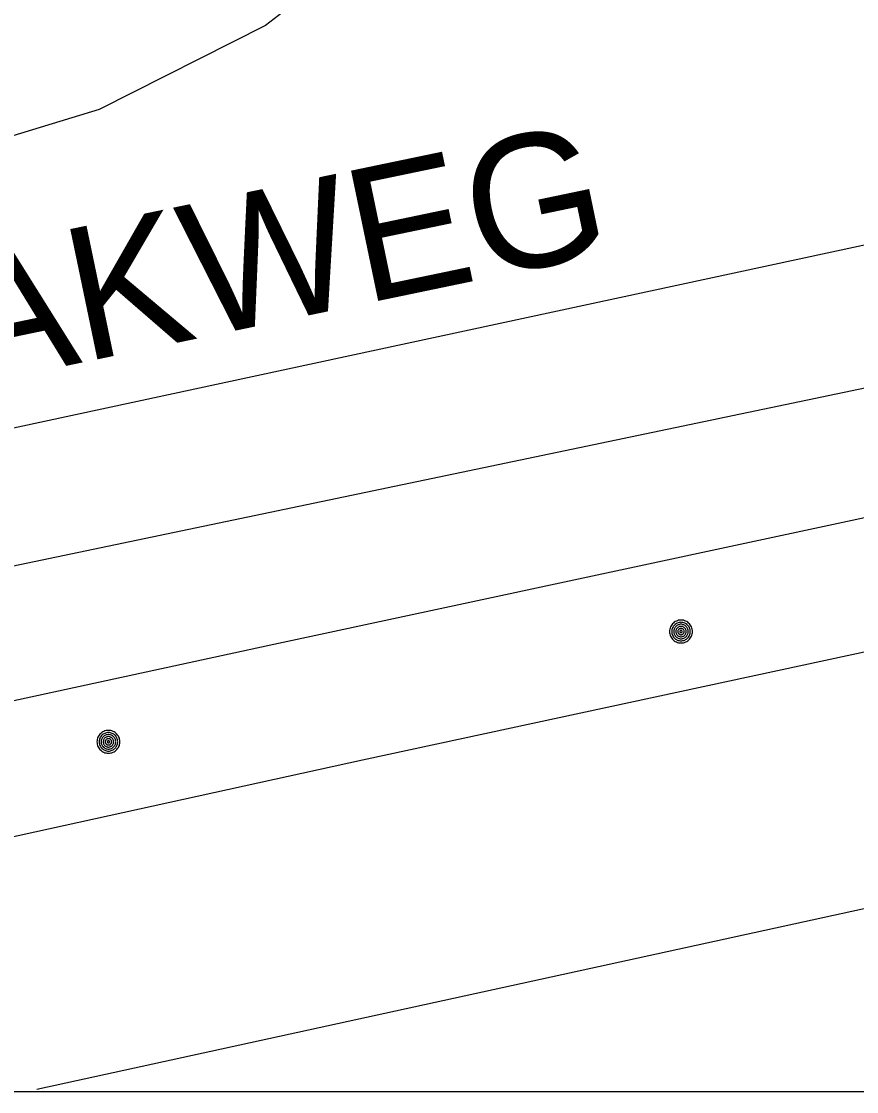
# Model space of a CAD drawing. Extents: x 81065 to 81486, y 452384 to 452681.
# Drawn here: x 81379.24 to 81388.65, y 452571 to 452583.06 of the extents above; entities that cross this region are included whole.
import ezdxf

# ---------------------------------------------------------------- set-up
doc = ezdxf.new("R2010")
doc.units = 0
for name, color, linetype in [('B-BH-AL-TOPOGRAFIE_STRAATNAAM-S', 7, 'Continuous'), ('B-BH-GR-BOOM-S', 7, 'Continuous'), ('B-BH-VH-KANTOPSLUITING-GV', 7, 'Continuous'), ('B-WE-VW-MARKERING_LANGS_STREEP_30270_010-G', 7, 'Continuous'), ('X-XX-AL-TEKENBLAD_KADER-G', 7, 'Continuous')]:
    doc.layers.add(name, color=color, linetype=linetype)

msp = doc.modelspace()

# ---------------------------------------------------------------- linework, layer by layer
at = {"layer": 'B-BH-GR-BOOM-S'}
for points in [[(81386.541, 452576.183), (81386.542, 452576.169), (81386.544, 452576.156), (81386.548, 452576.143), (81386.552, 452576.13), (81386.558, 452576.118), (81386.566, 452576.107), (81386.574, 452576.096), (81386.584, 452576.087), (81386.594, 452576.078), (81386.606, 452576.071), (81386.618, 452576.065), (81386.63, 452576.06), (81386.643, 452576.057), (81386.657, 452576.054), (81386.67, 452576.054), (81386.684, 452576.054), (81386.697, 452576.057), (81386.71, 452576.06), (81386.723, 452576.065), (81386.735, 452576.071), (81386.746, 452576.078), (81386.756, 452576.087), (81386.766, 452576.096), (81386.774, 452576.107), (81386.782, 452576.118), (81386.788, 452576.13), (81386.793, 452576.143), (81386.796, 452576.156), (81386.798, 452576.169), (81386.799, 452576.183), (81386.798, 452576.196), (81386.796, 452576.209), (81386.793, 452576.222), (81386.788, 452576.235), (81386.782, 452576.247), (81386.774, 452576.258), (81386.766, 452576.269), (81386.756, 452576.278), (81386.746, 452576.287), (81386.735, 452576.294), (81386.723, 452576.3), (81386.71, 452576.305), (81386.697, 452576.309), (81386.684, 452576.311), (81386.67, 452576.311), (81386.657, 452576.311), (81386.643, 452576.309), (81386.63, 452576.305), (81386.618, 452576.3), (81386.606, 452576.294), (81386.594, 452576.287), (81386.584, 452576.278), (81386.574, 452576.269), (81386.566, 452576.258), (81386.558, 452576.247), (81386.552, 452576.235), (81386.548, 452576.222), (81386.544, 452576.209), (81386.542, 452576.196), (81386.541, 452576.183)], [(81386.566, 452576.183), (81386.566, 452576.172), (81386.568, 452576.161), (81386.571, 452576.15), (81386.575, 452576.14), (81386.58, 452576.13), (81386.586, 452576.121), (81386.593, 452576.113), (81386.6, 452576.105), (81386.609, 452576.098), (81386.618, 452576.092), (81386.628, 452576.087), (81386.638, 452576.083), (81386.648, 452576.08), (81386.659, 452576.079), (81386.67, 452576.078), (81386.681, 452576.079), (81386.692, 452576.08), (81386.702, 452576.083), (81386.713, 452576.087), (81386.722, 452576.092), (81386.731, 452576.098), (81386.74, 452576.105), (81386.748, 452576.113), (81386.755, 452576.121), (81386.761, 452576.13), (81386.766, 452576.14), (81386.769, 452576.15), (81386.772, 452576.161), (81386.774, 452576.172), (81386.775, 452576.183), (81386.774, 452576.194), (81386.772, 452576.204), (81386.769, 452576.215), (81386.766, 452576.225), (81386.761, 452576.235), (81386.755, 452576.244), (81386.748, 452576.252), (81386.74, 452576.26), (81386.731, 452576.267), (81386.722, 452576.273), (81386.713, 452576.278), (81386.702, 452576.282), (81386.692, 452576.285), (81386.681, 452576.286), (81386.67, 452576.287), (81386.659, 452576.286), (81386.648, 452576.285), (81386.638, 452576.282), (81386.628, 452576.278), (81386.618, 452576.273), (81386.609, 452576.267), (81386.6, 452576.26), (81386.593, 452576.252), (81386.586, 452576.244), (81386.58, 452576.235), (81386.575, 452576.225), (81386.571, 452576.215), (81386.568, 452576.204), (81386.566, 452576.194), (81386.566, 452576.183)], [(81386.589, 452576.183), (81386.589, 452576.174), (81386.59, 452576.166), (81386.593, 452576.157), (81386.596, 452576.149), (81386.599, 452576.142), (81386.604, 452576.135), (81386.61, 452576.128), (81386.615, 452576.122), (81386.622, 452576.117), (81386.629, 452576.112), (81386.637, 452576.108), (81386.645, 452576.105), (81386.653, 452576.103), (81386.662, 452576.101), (81386.67, 452576.101), (81386.679, 452576.101), (81386.687, 452576.103), (81386.695, 452576.105), (81386.703, 452576.108), (81386.711, 452576.112), (81386.718, 452576.117), (81386.725, 452576.122), (81386.731, 452576.128), (81386.736, 452576.135), (81386.741, 452576.142), (81386.745, 452576.149), (81386.748, 452576.157), (81386.75, 452576.166), (81386.751, 452576.174), (81386.752, 452576.183), (81386.751, 452576.191), (81386.75, 452576.199), (81386.748, 452576.208), (81386.745, 452576.216), (81386.741, 452576.223), (81386.736, 452576.23), (81386.731, 452576.237), (81386.725, 452576.243), (81386.718, 452576.249), (81386.711, 452576.253), (81386.703, 452576.257), (81386.695, 452576.26), (81386.687, 452576.262), (81386.679, 452576.264), (81386.67, 452576.264), (81386.662, 452576.264), (81386.653, 452576.262), (81386.645, 452576.26), (81386.637, 452576.257), (81386.629, 452576.253), (81386.622, 452576.249), (81386.615, 452576.243), (81386.61, 452576.237), (81386.604, 452576.23), (81386.599, 452576.223), (81386.596, 452576.216), (81386.593, 452576.208), (81386.59, 452576.199), (81386.589, 452576.191), (81386.589, 452576.183)], [(81386.611, 452576.183), (81386.612, 452576.176), (81386.613, 452576.17), (81386.614, 452576.164), (81386.616, 452576.159), (81386.619, 452576.153), (81386.623, 452576.148), (81386.626, 452576.143), (81386.631, 452576.139), (81386.636, 452576.135), (81386.641, 452576.132), (81386.646, 452576.129), (81386.652, 452576.127), (81386.658, 452576.125), (81386.664, 452576.124), (81386.67, 452576.124), (81386.676, 452576.124), (81386.682, 452576.125), (81386.688, 452576.127), (81386.694, 452576.129), (81386.699, 452576.132), (81386.705, 452576.135), (81386.709, 452576.139), (81386.714, 452576.143), (81386.718, 452576.148), (81386.721, 452576.153), (81386.724, 452576.159), (81386.726, 452576.164), (81386.728, 452576.17), (81386.729, 452576.176), (81386.729, 452576.183), (81386.729, 452576.189), (81386.728, 452576.195), (81386.726, 452576.201), (81386.724, 452576.206), (81386.721, 452576.212), (81386.718, 452576.217), (81386.714, 452576.222), (81386.709, 452576.226), (81386.705, 452576.23), (81386.699, 452576.233), (81386.694, 452576.236), (81386.688, 452576.238), (81386.682, 452576.24), (81386.676, 452576.241), (81386.67, 452576.241), (81386.664, 452576.241), (81386.658, 452576.24), (81386.652, 452576.238), (81386.646, 452576.236), (81386.641, 452576.233), (81386.636, 452576.23), (81386.631, 452576.226), (81386.626, 452576.222), (81386.623, 452576.217), (81386.619, 452576.212), (81386.616, 452576.206), (81386.614, 452576.201), (81386.613, 452576.195), (81386.612, 452576.189), (81386.611, 452576.183)], [(81386.634, 452576.183), (81386.635, 452576.179), (81386.635, 452576.175), (81386.636, 452576.172), (81386.637, 452576.168), (81386.639, 452576.165), (81386.641, 452576.162), (81386.644, 452576.159), (81386.646, 452576.156), (81386.649, 452576.154), (81386.652, 452576.152), (81386.656, 452576.15), (81386.659, 452576.149), (81386.663, 452576.148), (81386.666, 452576.147), (81386.67, 452576.147), (81386.674, 452576.147), (81386.677, 452576.148), (81386.681, 452576.149), (81386.685, 452576.15), (81386.688, 452576.152), (81386.691, 452576.154), (81386.694, 452576.156), (81386.697, 452576.159), (81386.699, 452576.162), (81386.701, 452576.165), (81386.703, 452576.168), (81386.704, 452576.172), (81386.705, 452576.175), (81386.706, 452576.179), (81386.706, 452576.183), (81386.706, 452576.186), (81386.705, 452576.19), (81386.704, 452576.194), (81386.703, 452576.197), (81386.701, 452576.2), (81386.699, 452576.204), (81386.697, 452576.207), (81386.694, 452576.209), (81386.691, 452576.212), (81386.688, 452576.214), (81386.685, 452576.215), (81386.681, 452576.217), (81386.677, 452576.218), (81386.674, 452576.218), (81386.67, 452576.218), (81386.666, 452576.218), (81386.663, 452576.218), (81386.659, 452576.217), (81386.656, 452576.215), (81386.652, 452576.214), (81386.649, 452576.212), (81386.646, 452576.209), (81386.644, 452576.207), (81386.641, 452576.204), (81386.639, 452576.2), (81386.637, 452576.197), (81386.636, 452576.194), (81386.635, 452576.19), (81386.635, 452576.186), (81386.634, 452576.183)], [(81386.657, 452576.183), (81386.657, 452576.181), (81386.657, 452576.18), (81386.658, 452576.179), (81386.658, 452576.177), (81386.659, 452576.176), (81386.66, 452576.175), (81386.661, 452576.174), (81386.662, 452576.173), (81386.662, 452576.172), (81386.664, 452576.171), (81386.665, 452576.171), (81386.666, 452576.17), (81386.667, 452576.17), (81386.669, 452576.17), (81386.67, 452576.17), (81386.672, 452576.17), (81386.673, 452576.17), (81386.674, 452576.17), (81386.675, 452576.171), (81386.677, 452576.171), (81386.678, 452576.172), (81386.679, 452576.173), (81386.68, 452576.174), (81386.681, 452576.175), (81386.681, 452576.176), (81386.682, 452576.177), (81386.682, 452576.179), (81386.683, 452576.18), (81386.683, 452576.181), (81386.683, 452576.183), (81386.683, 452576.184), (81386.683, 452576.185), (81386.682, 452576.187), (81386.682, 452576.188), (81386.681, 452576.189), (81386.681, 452576.19), (81386.68, 452576.191), (81386.679, 452576.192), (81386.678, 452576.193), (81386.677, 452576.194), (81386.675, 452576.194), (81386.674, 452576.195), (81386.673, 452576.195), (81386.672, 452576.195), (81386.67, 452576.195), (81386.669, 452576.195), (81386.667, 452576.195), (81386.666, 452576.195), (81386.665, 452576.194), (81386.664, 452576.194), (81386.662, 452576.193), (81386.662, 452576.192), (81386.661, 452576.191), (81386.66, 452576.19), (81386.659, 452576.189), (81386.658, 452576.188), (81386.658, 452576.187), (81386.657, 452576.185), (81386.657, 452576.184), (81386.657, 452576.183)], [(81380.091, 452574.94), (81380.092, 452574.926), (81380.094, 452574.913), (81380.098, 452574.9), (81380.102, 452574.887), (81380.108, 452574.875), (81380.116, 452574.864), (81380.124, 452574.853), (81380.134, 452574.844), (81380.144, 452574.835), (81380.156, 452574.828), (81380.168, 452574.822), (81380.18, 452574.817), (81380.193, 452574.814), (81380.207, 452574.811), (81380.22, 452574.811), (81380.234, 452574.811), (81380.247, 452574.814), (81380.26, 452574.817), (81380.273, 452574.822), (81380.285, 452574.828), (81380.296, 452574.835), (81380.306, 452574.844), (81380.316, 452574.853), (81380.324, 452574.864), (81380.332, 452574.875), (81380.338, 452574.887), (81380.343, 452574.9), (81380.346, 452574.913), (81380.348, 452574.926), (81380.349, 452574.94), (81380.348, 452574.953), (81380.346, 452574.966), (81380.343, 452574.979), (81380.338, 452574.992), (81380.332, 452575.004), (81380.324, 452575.015), (81380.316, 452575.026), (81380.306, 452575.035), (81380.296, 452575.044), (81380.285, 452575.051), (81380.273, 452575.057), (81380.26, 452575.062), (81380.247, 452575.066), (81380.234, 452575.068), (81380.22, 452575.068), (81380.207, 452575.068), (81380.193, 452575.066), (81380.18, 452575.062), (81380.168, 452575.057), (81380.156, 452575.051), (81380.144, 452575.044), (81380.134, 452575.035), (81380.124, 452575.026), (81380.116, 452575.015), (81380.108, 452575.004), (81380.102, 452574.992), (81380.098, 452574.979), (81380.094, 452574.966), (81380.092, 452574.953), (81380.091, 452574.94)], [(81380.116, 452574.94), (81380.116, 452574.929), (81380.118, 452574.918), (81380.121, 452574.907), (81380.125, 452574.897), (81380.13, 452574.887), (81380.136, 452574.878), (81380.143, 452574.87), (81380.15, 452574.862), (81380.159, 452574.855), (81380.168, 452574.849), (81380.178, 452574.844), (81380.188, 452574.84), (81380.198, 452574.837), (81380.209, 452574.836), (81380.22, 452574.835), (81380.231, 452574.836), (81380.242, 452574.837), (81380.252, 452574.84), (81380.263, 452574.844), (81380.272, 452574.849), (81380.281, 452574.855), (81380.29, 452574.862), (81380.298, 452574.87), (81380.305, 452574.878), (81380.311, 452574.887), (81380.316, 452574.897), (81380.319, 452574.907), (81380.322, 452574.918), (81380.324, 452574.929), (81380.325, 452574.94), (81380.324, 452574.951), (81380.322, 452574.961), (81380.319, 452574.972), (81380.316, 452574.982), (81380.311, 452574.992), (81380.305, 452575.001), (81380.298, 452575.009), (81380.29, 452575.017), (81380.281, 452575.024), (81380.272, 452575.03), (81380.263, 452575.035), (81380.252, 452575.039), (81380.242, 452575.042), (81380.231, 452575.043), (81380.22, 452575.044), (81380.209, 452575.043), (81380.198, 452575.042), (81380.188, 452575.039), (81380.178, 452575.035), (81380.168, 452575.03), (81380.159, 452575.024), (81380.15, 452575.017), (81380.143, 452575.009), (81380.136, 452575.001), (81380.13, 452574.992), (81380.125, 452574.982), (81380.121, 452574.972), (81380.118, 452574.961), (81380.116, 452574.951), (81380.116, 452574.94)], [(81380.139, 452574.94), (81380.139, 452574.931), (81380.14, 452574.923), (81380.143, 452574.914), (81380.146, 452574.906), (81380.149, 452574.899), (81380.154, 452574.892), (81380.16, 452574.885), (81380.165, 452574.879), (81380.172, 452574.874), (81380.179, 452574.869), (81380.187, 452574.865), (81380.195, 452574.862), (81380.203, 452574.86), (81380.212, 452574.858), (81380.22, 452574.858), (81380.229, 452574.858), (81380.237, 452574.86), (81380.245, 452574.862), (81380.253, 452574.865), (81380.261, 452574.869), (81380.268, 452574.874), (81380.275, 452574.879), (81380.281, 452574.885), (81380.286, 452574.892), (81380.291, 452574.899), (81380.295, 452574.906), (81380.298, 452574.914), (81380.3, 452574.923), (81380.301, 452574.931), (81380.302, 452574.94), (81380.301, 452574.948), (81380.3, 452574.956), (81380.298, 452574.965), (81380.295, 452574.973), (81380.291, 452574.98), (81380.286, 452574.987), (81380.281, 452574.994), (81380.275, 452575), (81380.268, 452575.006), (81380.261, 452575.01), (81380.253, 452575.014), (81380.245, 452575.017), (81380.237, 452575.019), (81380.229, 452575.021), (81380.22, 452575.021), (81380.212, 452575.021), (81380.203, 452575.019), (81380.195, 452575.017), (81380.187, 452575.014), (81380.179, 452575.01), (81380.172, 452575.006), (81380.165, 452575), (81380.16, 452574.994), (81380.154, 452574.987), (81380.149, 452574.98), (81380.146, 452574.973), (81380.143, 452574.965), (81380.14, 452574.956), (81380.139, 452574.948), (81380.139, 452574.94)], [(81380.161, 452574.94), (81380.162, 452574.933), (81380.163, 452574.927), (81380.164, 452574.921), (81380.166, 452574.916), (81380.169, 452574.91), (81380.173, 452574.905), (81380.176, 452574.9), (81380.181, 452574.896), (81380.186, 452574.892), (81380.191, 452574.889), (81380.196, 452574.886), (81380.202, 452574.884), (81380.208, 452574.882), (81380.214, 452574.881), (81380.22, 452574.881), (81380.226, 452574.881), (81380.232, 452574.882), (81380.238, 452574.884), (81380.244, 452574.886), (81380.249, 452574.889), (81380.255, 452574.892), (81380.259, 452574.896), (81380.264, 452574.9), (81380.268, 452574.905), (81380.271, 452574.91), (81380.274, 452574.916), (81380.276, 452574.921), (81380.278, 452574.927), (81380.279, 452574.933), (81380.279, 452574.94), (81380.279, 452574.946), (81380.278, 452574.952), (81380.276, 452574.958), (81380.274, 452574.963), (81380.271, 452574.969), (81380.268, 452574.974), (81380.264, 452574.979), (81380.259, 452574.983), (81380.255, 452574.987), (81380.249, 452574.99), (81380.244, 452574.993), (81380.238, 452574.995), (81380.232, 452574.997), (81380.226, 452574.998), (81380.22, 452574.998), (81380.214, 452574.998), (81380.208, 452574.997), (81380.202, 452574.995), (81380.196, 452574.993), (81380.191, 452574.99), (81380.186, 452574.987), (81380.181, 452574.983), (81380.176, 452574.979), (81380.173, 452574.974), (81380.169, 452574.969), (81380.166, 452574.963), (81380.164, 452574.958), (81380.163, 452574.952), (81380.162, 452574.946), (81380.161, 452574.94)], [(81380.184, 452574.94), (81380.185, 452574.936), (81380.185, 452574.932), (81380.186, 452574.929), (81380.187, 452574.925), (81380.189, 452574.922), (81380.191, 452574.919), (81380.194, 452574.916), (81380.196, 452574.913), (81380.199, 452574.911), (81380.202, 452574.909), (81380.206, 452574.907), (81380.209, 452574.906), (81380.213, 452574.905), (81380.216, 452574.904), (81380.22, 452574.904), (81380.224, 452574.904), (81380.227, 452574.905), (81380.231, 452574.906), (81380.235, 452574.907), (81380.238, 452574.909), (81380.241, 452574.911), (81380.244, 452574.913), (81380.247, 452574.916), (81380.249, 452574.919), (81380.251, 452574.922), (81380.253, 452574.925), (81380.254, 452574.929), (81380.255, 452574.932), (81380.256, 452574.936), (81380.256, 452574.94), (81380.256, 452574.943), (81380.255, 452574.947), (81380.254, 452574.951), (81380.253, 452574.954), (81380.251, 452574.957), (81380.249, 452574.961), (81380.247, 452574.964), (81380.244, 452574.966), (81380.241, 452574.969), (81380.238, 452574.971), (81380.235, 452574.972), (81380.231, 452574.974), (81380.227, 452574.975), (81380.224, 452574.975), (81380.22, 452574.975), (81380.216, 452574.975), (81380.213, 452574.975), (81380.209, 452574.974), (81380.206, 452574.972), (81380.202, 452574.971), (81380.199, 452574.969), (81380.196, 452574.966), (81380.194, 452574.964), (81380.191, 452574.961), (81380.189, 452574.957), (81380.187, 452574.954), (81380.186, 452574.951), (81380.185, 452574.947), (81380.185, 452574.943), (81380.184, 452574.94)], [(81380.207, 452574.94), (81380.207, 452574.938), (81380.207, 452574.937), (81380.208, 452574.936), (81380.208, 452574.934), (81380.209, 452574.933), (81380.21, 452574.932), (81380.211, 452574.931), (81380.212, 452574.93), (81380.212, 452574.929), (81380.214, 452574.928), (81380.215, 452574.928), (81380.216, 452574.927), (81380.217, 452574.927), (81380.219, 452574.927), (81380.22, 452574.927), (81380.222, 452574.927), (81380.223, 452574.927), (81380.224, 452574.927), (81380.225, 452574.928), (81380.227, 452574.928), (81380.228, 452574.929), (81380.229, 452574.93), (81380.23, 452574.931), (81380.231, 452574.932), (81380.231, 452574.933), (81380.232, 452574.934), (81380.232, 452574.936), (81380.233, 452574.937), (81380.233, 452574.938), (81380.233, 452574.94), (81380.233, 452574.941), (81380.233, 452574.942), (81380.232, 452574.944), (81380.232, 452574.945), (81380.231, 452574.946), (81380.231, 452574.947), (81380.23, 452574.948), (81380.229, 452574.949), (81380.228, 452574.95), (81380.227, 452574.951), (81380.225, 452574.951), (81380.224, 452574.952), (81380.223, 452574.952), (81380.222, 452574.952), (81380.22, 452574.952), (81380.219, 452574.952), (81380.217, 452574.952), (81380.216, 452574.952), (81380.215, 452574.951), (81380.214, 452574.951), (81380.212, 452574.95), (81380.212, 452574.949), (81380.211, 452574.948), (81380.21, 452574.947), (81380.209, 452574.946), (81380.208, 452574.945), (81380.208, 452574.944), (81380.207, 452574.942), (81380.207, 452574.941), (81380.207, 452574.94)]]:
    msp.add_lwpolyline(points, dxfattribs=at)
at = {"layer": 'B-BH-VH-KANTOPSLUITING-GV'}
msp.add_line((81398.114, 452575.111), (81379.414, 452571.02), dxfattribs=at)
for points in [[(81391.065, 452599.952), (81388.697, 452593.15), (81387.807, 452590.58), (81386.955, 452588.667), (81386.441, 452587.845), (81385.035, 452585.871), (81383.649, 452584.296), (81381.989, 452583.013), (81380.116, 452582.067), (81378.476, 452581.569), (81372.396, 452580.298), (81372.193, 452579.21), (81371.769, 452576.908)], [(81371.228, 452576.793), (81377.455, 452578.113), (81396.488, 452582.21), (81399.716, 452582.911)], [(81399.052, 452579.678), (81382.031, 452576.025), (81377.141, 452574.964), (81374.482, 452574.383)], [(81374.785, 452572.944), (81378.21, 452573.666), (81383.081, 452574.738), (81398.729, 452578.106)]]:
    msp.add_lwpolyline(points, dxfattribs=at)
at = {"layer": 'B-WE-VW-MARKERING_LANGS_STREEP_30270_010-G'}
msp.add_line((81373.771, 452575.797), (81401.089, 452581.513), dxfattribs=at)
at = {"layer": 'X-XX-AL-TEKENBLAD_KADER-G'}
msp.add_line((81330.293, 452570.997), (81405.616, 452570.997), dxfattribs=at)

# ---------------------------------------------------------------- texts
at = {"layer": 'B-BH-AL-TOPOGRAFIE_STRAATNAAM-S'}
msp.add_text('LAAKWEG', height=1.5, rotation=11.7639, dxfattribs=at).set_placement((81376.223, 452578.444))

doc.saveas('drawing.dxf')
